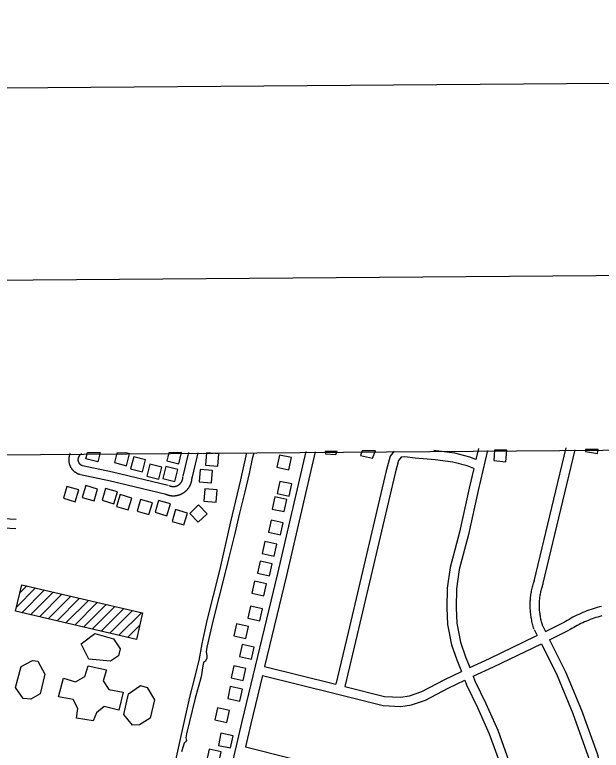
# Model space of a CAD drawing. Extents: x 3540316 to 3578335, y 553172 to 578787.
# Drawn here: x 3546693 to 3548599, y 575813 to 578204 of the extents above; entities that cross this region are included whole.
import ezdxf

# ---------------------------------------------------------------- set-up
doc = ezdxf.new("R2010")
doc.units = 0
for name, color, linetype in [('G-ANNO-NPLT', 7, 'Continuous'), ('V-ANNO-SYMB', 7, 'Continuous'), ('V-BLDG-OTLN', 7, 'Continuous'), ('V-GRID-FRAM', 7, 'Continuous'), ('V-ROAD-CNTR', 7, 'Continuous'), ('V-TOPO-SHOR', 7, 'Continuous')]:
    doc.layers.add(name, color=color, linetype=linetype)

msp = doc.modelspace()

# ---------------------------------------------------------------- linework, layer by layer
at = {"layer": 'G-ANNO-NPLT'}
msp.add_lwpolyline([(3541086, 553755), (3577751.6, 554037.6), (3577565.3, 578203.6), (3540899.8, 577920.9)], close=True, dxfattribs=at)
at = {"layer": 'V-ANNO-SYMB'}
msp.add_lwpolyline([(3543831.3, 554401.2), (3576913.5, 554656.2), (3576736.8, 577572.1), (3543654.6, 577317.1), (3543831.3, 554401.2)], dxfattribs=at)
at = {"layer": 'V-BLDG-OTLN'}
for p, q in [((3546930, 576781), (3546971.3, 576781.3)), ((3546709.8, 576324.9), (3546732.2, 576347.3)), ((3546699.1, 576278.8), (3546760.9, 576340.6)), ((3546716.1, 576260.4), (3546789.5, 576333.9)), ((3546744.7, 576253.7), (3546818.2, 576327.2)), ((3546773.4, 576247.1), (3546846.9, 576320.6)), ((3546802.1, 576240.4), (3546875.6, 576313.9)), ((3546830.8, 576233.7), (3546904.2, 576307.2)), ((3546859.4, 576227), (3546932.9, 576300.5)), ((3546888.1, 576220.3), (3546961.6, 576293.8)), ((3546916.8, 576213.7), (3546990.3, 576287.1)), ((3546945.4, 576207), (3547018.9, 576280.5)), ((3546974.1, 576200.3), (3547047.6, 576273.8)), ((3547002.8, 576193.6), (3547076.3, 576267.1)), ((3547031.5, 576186.9), (3547105, 576260.4)), ((3547060.1, 576180.2), (3547099.6, 576219.7))]:
    msp.add_line(p, q, dxfattribs=at)
msp.add_lwpolyline([(3546971.3, 576781.3), (3546963.5, 576750.6), (3546924.8, 576760.4), (3546930, 576781)], dxfattribs=at)
for points in [[(3547025.5, 576779.2), (3547017.5, 576747.9), (3547056.3, 576738), (3547066.1, 576776.8), (3547054.5, 576779.8)], [(3547235.5, 576780.9), (3547193.9, 576779.6), (3547187.2, 576753.4), (3547226, 576743.6)], [(3547353.2, 576736.5), (3547356.4, 576776.4), (3547316.5, 576779.6), (3547313.3, 576739.7)], [(3547702, 576784.4), (3547702.8, 576776.7), (3547736.1, 576774.4), (3547740.8, 576784.6)], [(3547822.7, 576786.2), (3547816.9, 576770.7), (3547855.6, 576763), (3547865.3, 576786.2)], [(3548251.8, 576788.4), (3548249.8, 576754.5), (3548289.5, 576751.1), (3548291.9, 576788.9)], [(3548548.3, 576790.3), (3548547.8, 576784), (3548587, 576777.3), (3548588.9, 576790.8)], [(3547079.9, 576767), (3547070, 576728.2), (3547108.8, 576718.4), (3547118.6, 576757.2)], [(3547553.1, 576772.7), (3547544.6, 576733.6), (3547583.6, 576725.1), (3547592.2, 576764.2)], [(3547132.4, 576742.6), (3547122.5, 576703.9), (3547161.3, 576694), (3547171.1, 576732.8)], [(3547184.3, 576735.7), (3547174.5, 576696.9), (3547213.3, 576687.1), (3547223.1, 576725.8)], [(3547332.5, 576682.3), (3547335.7, 576722.1), (3547295.8, 576725.3), (3547292.6, 576685.5)], [(3547554.8, 576687.1), (3547546.3, 576648.1), (3547585.4, 576639.5), (3547593.9, 576678.6)], [(3546851.6, 576632.5), (3546889.9, 576621.1), (3546901.3, 576659.5), (3546863, 576670.8)], [(3546912.9, 576635.1), (3546951.2, 576623.7), (3546962.6, 576662), (3546924.3, 576673.4)], [(3546977, 576625.7), (3547015.4, 576614.3), (3547026.8, 576652.6), (3546988.4, 576664)], [(3547348.1, 576619.9), (3547351.3, 576659.8), (3547311.4, 576663), (3547308.2, 576623.1)], [(3547024.1, 576605.6), (3547062.4, 576594.2), (3547073.8, 576632.5), (3547035.5, 576643.9)], [(3547538.5, 576636.4), (3547530, 576597.3), (3547569, 576588.8), (3547577.6, 576627.9)], [(3547090.8, 576590.4), (3547129.1, 576579), (3547140.5, 576617.3), (3547102.2, 576628.7)], [(3547149.2, 576586.7), (3547187.6, 576575.4), (3547199, 576613.7), (3547160.6, 576625.1)], [(3547318.4, 576581.9), (3547290.9, 576610.8), (3547261.9, 576583.2), (3547289.5, 576554.3)], [(3547204.5, 576557.2), (3547242.8, 576545.8), (3547254.2, 576584.2), (3547215.9, 576595.5)], [(3547526.1, 576560.7), (3547517.6, 576521.7), (3547556.7, 576513.1), (3547565.2, 576552.2)], [(3547505.9, 576491.5), (3547497.4, 576452.5), (3547536.5, 576443.9), (3547545, 576483)], [(3547490.7, 576427.8), (3547482.2, 576388.7), (3547521.2, 576380.2), (3547529.7, 576419.3)], [(3547088.8, 576173.6), (3546695.9, 576265.1), (3546715.9, 576351.1), (3547108.8, 576259.5)], [(3547472.5, 576362.4), (3547464, 576323.3), (3547503.1, 576314.8), (3547511.6, 576353.9)], [(3547459.2, 576281.6), (3547450.7, 576242.5), (3547489.8, 576234), (3547498.3, 576273.1)], [(3547414, 576224.4), (3547405.4, 576185.4), (3547444.5, 576176.8), (3547453, 576215.9)], [(3546909.5, 576158.9), (3546953.3, 576192.3), (3547014.7, 576175.9), (3547035.9, 576143), (3547030.5, 576120.2), (3547004.1, 576103.2), (3546934.2, 576109.5)], [(3547432.4, 576157.4), (3547423.9, 576118.3), (3547462.9, 576109.8), (3547471.5, 576148.8)], [(3546790.6, 576060.7), (3546775.9, 575996.9), (3546745.9, 575979.5), (3546720.2, 575981.4), (3546696.3, 576016.9), (3546714.1, 576085.5), (3546751.3, 576105), (3546768.4, 576102.9)], [(3546931.6, 576088), (3546991.1, 576074.8), (3546981.1, 576038.4), (3546999, 576011), (3547045.6, 576002.3), (3547031.8, 575943.1), (3546983.6, 575955.5), (3546959.5, 575935.3), (3546948.6, 575909), (3546894.5, 575917.7), (3546897.9, 575949.3), (3546882.9, 575978), (3546835.8, 575986.9), (3546852.2, 576047.8), (3546890.3, 576036), (3546920.9, 576053.4)], [(3547405, 576088), (3547396.4, 576048.9), (3547435.5, 576040.4), (3547444, 576079.5)], [(3547047.6, 575929.6), (3547063.3, 575996.6), (3547102.2, 576023.2), (3547123.9, 576017.2), (3547147.4, 575976.7), (3547133.1, 575917.7), (3547099.2, 575895.4), (3547076.3, 575895)], [(3547393.8, 576020.6), (3547385.3, 575981.5), (3547424.4, 575973), (3547432.9, 576012.1)], [(3547352, 575951.3), (3547343.5, 575912.2), (3547382.6, 575903.7), (3547391.1, 575942.8)], [(3547363.5, 575868.3), (3547355, 575829.2), (3547394.1, 575820.7), (3547402.6, 575859.8)], [(3547325.4, 575816.9), (3547316.8, 575777.8), (3547355.9, 575769.3), (3547364.4, 575808.4)]]:
    msp.add_lwpolyline(points, close=True, dxfattribs=at)
at = {"layer": 'V-GRID-FRAM'}
for points in [[(3544387.2, 576756), (3576013, 576999.8), (3576161.1, 558817.2), (3544519.4, 558573.3), (3544387.2, 576756)], [(3544387.2, 576756), (3576013, 576999.8)]]:
    msp.add_lwpolyline(points, dxfattribs=at)
at = {"layer": 'V-ROAD-CNTR'}
for p, q in [((3546698.5, 576562.7), (3546508, 576573.8)), ((3546696.8, 576532.8), (3546509.3, 576543.7))]:
    msp.add_line(p, q, dxfattribs=at)
for points in [[(3546873.3, 576778.2), (3546873.2, 576777.9), (3546872.9, 576777.2), (3546872.5, 576776.4), (3546872.2, 576775.6), (3546871.9, 576774.7), (3546871.6, 576773.9), (3546871.3, 576773.2), (3546871, 576772.3), (3546870.8, 576771.5), (3546870.6, 576770.7), (3546870.3, 576769.9), (3546870.1, 576769), (3546869.9, 576768.2), (3546869.7, 576767.3), (3546869.6, 576766.5), (3546869.4, 576765.7), (3546869.3, 576764.8), (3546869.2, 576764), (3546869.1, 576763.1), (3546869, 576762.2), (3546868.9, 576761.4), (3546868.8, 576760.5), (3546868.8, 576759.7), (3546868.8, 576758.9), (3546868.7, 576758), (3546868.7, 576757.1), (3546868.8, 576756.3), (3546868.8, 576755.4), (3546868.8, 576754.6), (3546868.9, 576753.7), (3546869, 576752.8), (3546869, 576752), (3546869.1, 576751.1), (3546869.3, 576750.3), (3546869.4, 576749.4), (3546869.5, 576748.6), (3546869.7, 576747.7), (3546869.9, 576746.9), (3546870.1, 576746.1), (3546870.3, 576745.2), (3546870.5, 576744.4), (3546870.7, 576743.6), (3546871, 576742.8), (3546871.2, 576741.9), (3546871.5, 576741.1), (3546871.8, 576740.4), (3546872.1, 576739.5), (3546872.4, 576738.7), (3546872.8, 576737.9), (3546873.1, 576737.2), (3546873.5, 576736.4), (3546873.9, 576735.6), (3546874.2, 576734.8), (3546874.6, 576734.1), (3546875, 576733.4), (3546875.5, 576732.6), (3546875.9, 576731.8), (3546876.4, 576731.1), (3546876.8, 576730.4), (3546877.3, 576729.7), (3546877.8, 576729), (3546878.3, 576728.3), (3546878.8, 576727.6), (3546879.4, 576726.9), (3546879.9, 576726.2), (3546880.4, 576725.6), (3546881, 576724.9), (3546881.6, 576724.3), (3546882.1, 576723.7), (3546882.7, 576723.1), (3546883.4, 576722.4), (3546884, 576721.8), (3546884.6, 576721.3), (3546885.2, 576720.7), (3546885.9, 576720.1), (3546886.5, 576719.6), (3546887.2, 576719), (3546887.9, 576718.5), (3546888.6, 576718), (3546889.2, 576717.5), (3546889.9, 576717), (3546890.7, 576716.5), (3546891.4, 576716), (3546892.1, 576715.6), (3546892.8, 576715.1)], [(3546910.4, 576778.2), (3546903.2, 576769.6), (3546902.9, 576769.4), (3546902.7, 576769.1), (3546902.5, 576768.9), (3546902.3, 576768.6), (3546902.1, 576768.3), (3546902, 576768), (3546901.8, 576767.7), (3546901.6, 576767.5), (3546901.4, 576767.2), (3546901.3, 576766.9), (3546901.1, 576766.6), (3546900.9, 576766.3), (3546900.8, 576766), (3546900.6, 576765.7), (3546900.5, 576765.4), (3546900.3, 576765.1), (3546900.2, 576764.8), (3546900.1, 576764.5), (3546900, 576764.2), (3546899.9, 576763.9), (3546899.7, 576763.5), (3546899.6, 576763.2), (3546899.5, 576762.9), (3546899.4, 576762.6), (3546899.4, 576762.3), (3546899.3, 576761.9), (3546899.2, 576761.6), (3546899.1, 576761.3), (3546899.1, 576760.9), (3546899, 576760.6), (3546899, 576760.3), (3546898.9, 576759.9), (3546898.9, 576759.6), (3546898.8, 576759.3), (3546898.8, 576759), (3546898.8, 576758.6), (3546898.8, 576758.3), (3546898.7, 576757.9), (3546898.7, 576757.7), (3546898.7, 576757.3), (3546898.7, 576757), (3546898.8, 576756.6), (3546898.8, 576756.3), (3546898.8, 576756), (3546898.8, 576755.6), (3546898.9, 576755.3), (3546898.9, 576755), (3546898.9, 576754.7), (3546899, 576754.3), (3546899.1, 576754), (3546899.1, 576753.6), (3546899.2, 576753.3), (3546899.3, 576753), (3546899.3, 576752.7), (3546899.4, 576752.4), (3546899.5, 576752), (3546899.6, 576751.7), (3546899.7, 576751.4), (3546899.8, 576751.1), (3546899.9, 576750.7), (3546900.1, 576750.4), (3546900.2, 576750.2), (3546900.3, 576749.8), (3546900.5, 576749.5), (3546900.6, 576749.2), (3546900.7, 576748.9), (3546900.9, 576748.6), (3546901, 576748.3), (3546901.2, 576748), (3546901.4, 576747.8), (3546901.5, 576747.5), (3546901.7, 576747.2), (3546901.9, 576746.9), (3546902.1, 576746.6), (3546902.3, 576746.3), (3546902.5, 576746.1), (3546902.7, 576745.8), (3546902.9, 576745.6), (3546903.1, 576745.3), (3546903.3, 576745), (3546903.5, 576744.8), (3546903.7, 576744.5), (3546904, 576744.2), (3546904.2, 576744), (3546904.4, 576743.8), (3546904.7, 576743.6), (3546904.9, 576743.3), (3546905.2, 576743.1), (3546905.4, 576742.9), (3546905.7, 576742.7), (3546905.9, 576742.5), (3546906.2, 576742.3), (3546906.4, 576742.1), (3546906.7, 576741.8), (3546907, 576741.7), (3546907.3, 576741.5), (3546907.6, 576741.3), (3546907.8, 576741.1), (3546908.1, 576740.9)], [(3547257.8, 576780.6), (3547256.1, 576772.6), (3547239.9, 576703.9)], [(3547288.4, 576780.3), (3547285.3, 576766), (3547269.1, 576697)], [(3547639.3, 576784.5), (3547546.7, 576388), (3547431.5, 575906.4), (3547352.1, 575567.9)], [(3547669.8, 576782.9), (3547575.9, 576381.1), (3547505.1, 576085)], [(3547926.5, 576785.4), (3547912.7, 576769.3), (3547900.2, 576720.8), (3547776.9, 576195.9), (3547736.6, 576028.3)], [(3548191.9, 576758.7), (3548171.8, 576766.2), (3548123, 576778.7), (3548062.7, 576786.7), (3548055.4, 576787.3)], [(3548229.3, 576787.1), (3548199.5, 576657.9), (3548167.4, 576514.7), (3548137.1, 576400.9), (3548128.5, 576337.7), (3548127.4, 576276.3), (3548129.4, 576226), (3548141.7, 576164.2), (3548158.2, 576117.2), (3548171.8, 576081.7)], [(3548200, 576793.9), (3548191.9, 576758.7)], [(3548381.4, 576362.8), (3548444.5, 576629.7), (3548484.9, 576796.2)], [(3548410.6, 576355.9), (3548473.7, 576622.7), (3548514, 576789.1)], [(3548185.1, 576729.2), (3548162.9, 576737.5), (3548117.3, 576749.2), (3548059.5, 576756.9), (3547994.3, 576762.3), (3547961.2, 576766.7), (3547949, 576765.5), (3547940.1, 576755.1), (3547929.3, 576713.6), (3547806, 576189), (3547765.7, 576020.9)], [(3546908.1, 576740.9), (3546908.4, 576740.8), (3546908.7, 576740.6), (3546909, 576740.4), (3546909.3, 576740.3), (3546909.6, 576740.2), (3546909.9, 576740), (3546910.2, 576739.9), (3546910.5, 576739.7), (3546910.8, 576739.6), (3546911.1, 576739.5), (3546911.4, 576739.4), (3546911.8, 576739.3), (3546912.1, 576739.2), (3546912.4, 576739.1), (3546912.8, 576739), (3546913, 576738.9), (3546913.4, 576738.8)], [(3546913, 576738.9), (3547010.6, 576717.9), (3547191.9, 576674.6)], [(3548185.1, 576729.2), (3548170.3, 576664.6), (3548138.3, 576521.8), (3548107.6, 576406.8), (3548098.5, 576340), (3548097.3, 576276), (3548099.5, 576222.5), (3548112.7, 576156.3), (3548130.1, 576106.9), (3548144.6, 576068.8)], [(3546892.8, 576715.1), (3546893.6, 576714.7), (3546894.3, 576714.3), (3546895, 576713.9), (3546895.8, 576713.5), (3546896.6, 576713.1), (3546897.4, 576712.7), (3546898.1, 576712.4), (3546898.9, 576712.1), (3546899.7, 576711.7), (3546900.6, 576711.4), (3546901.4, 576711.1), (3546902.1, 576710.9), (3546903, 576710.6), (3546903.8, 576710.3), (3546904.6, 576710.1), (3546905.5, 576709.9), (3546906.2, 576709.7)], [(3546906.7, 576709.6), (3547004, 576688.6), (3547184.9, 576645.4)], [(3547181.9, 576646.4), (3547182.6, 576646.1), (3547183.6, 576645.6), (3547184.6, 576645.2), (3547185.5, 576644.8), (3547186.5, 576644.4), (3547187.5, 576644), (3547188.5, 576643.7), (3547189.5, 576643.3), (3547190.6, 576643), (3547191.6, 576642.7), (3547192.6, 576642.4), (3547193.6, 576642.2), (3547194.7, 576641.9), (3547195.8, 576641.7), (3547196.8, 576641.5), (3547197.8, 576641.3), (3547198.9, 576641.1), (3547199.9, 576640.9), (3547201, 576640.8), (3547202.1, 576640.7), (3547203.1, 576640.6), (3547204.2, 576640.5), (3547205.2, 576640.4), (3547206.3, 576640.4), (3547207.4, 576640.3), (3547208.4, 576640.3), (3547209.5, 576640.3), (3547210.6, 576640.3), (3547211.6, 576640.4), (3547212.7, 576640.5), (3547213.8, 576640.5), (3547214.8, 576640.6), (3547215.9, 576640.7), (3547217, 576640.9), (3547218, 576641), (3547219.1, 576641.2), (3547220.1, 576641.4), (3547221.1, 576641.6), (3547222.2, 576641.9), (3547223.3, 576642.1), (3547224.2, 576642.4), (3547225.3, 576642.6), (3547226.3, 576642.9), (3547227.3, 576643.3), (3547228.4, 576643.6), (3547229.3, 576644), (3547230.3, 576644.3), (3547231.4, 576644.7), (3547232.3, 576645.1), (3547233.3, 576645.5), (3547234.3, 576646), (3547235.2, 576646.4), (3547236.2, 576646.9), (3547237.2, 576647.4), (3547238.1, 576647.9), (3547239, 576648.4), (3547239.9, 576649), (3547240.8, 576649.5), (3547241.8, 576650.1), (3547242.6, 576650.7), (3547243.5, 576651.3), (3547244.4, 576651.9), (3547245.2, 576652.5), (3547246.1, 576653.2), (3547246.9, 576653.9), (3547247.8, 576654.5), (3547248.6, 576655.2), (3547249.4, 576655.9), (3547250.1, 576656.6), (3547250.9, 576657.4), (3547251.7, 576658.1), (3547252.4, 576658.9), (3547253.2, 576659.7), (3547253.9, 576660.5), (3547254.6, 576661.2), (3547255.3, 576662.1), (3547256, 576662.9), (3547256.7, 576663.7), (3547257.3, 576664.6), (3547257.9, 576665.4), (3547258.6, 576666.3), (3547259.2, 576667.2), (3547259.7, 576668), (3547260.3, 576668.9), (3547260.9, 576669.9), (3547261.4, 576670.8), (3547261.9, 576671.7), (3547262.5, 576672.6), (3547263, 576673.6), (3547263.4, 576674.5), (3547263.9, 576675.5), (3547264.4, 576676.5), (3547264.8, 576677.5), (3547265.2, 576678.4), (3547265.6, 576679.4), (3547266, 576680.4), (3547266.3, 576681.4), (3547266.7, 576682.4), (3547267, 576683.5), (3547267.3, 576684.5)], [(3547194.8, 576673.5), (3547195.3, 576673.3), (3547195.8, 576673), (3547196.3, 576672.8), (3547196.9, 576672.6), (3547197.3, 576672.4), (3547197.8, 576672.2), (3547198.4, 576672), (3547198.9, 576671.9), (3547199.4, 576671.7), (3547199.9, 576671.5), (3547200.4, 576671.4), (3547201, 576671.2), (3547201.5, 576671.1), (3547202, 576671), (3547202.5, 576670.9), (3547203.1, 576670.8), (3547203.6, 576670.7), (3547204.2, 576670.6), (3547204.7, 576670.6), (3547205.2, 576670.5), (3547205.8, 576670.4), (3547206.3, 576670.4), (3547206.9, 576670.4), (3547207.4, 576670.3), (3547207.9, 576670.3), (3547208.5, 576670.3), (3547209, 576670.3), (3547209.6, 576670.3), (3547210.1, 576670.4), (3547210.7, 576670.4), (3547211.2, 576670.4), (3547211.8, 576670.5), (3547212.3, 576670.5), (3547212.8, 576670.6), (3547213.3, 576670.7), (3547213.9, 576670.8), (3547214.5, 576670.9), (3547215, 576671), (3547215.5, 576671.1), (3547216, 576671.2), (3547216.6, 576671.4), (3547217.1, 576671.5), (3547217.6, 576671.7), (3547218.1, 576671.8), (3547218.6, 576672), (3547219.2, 576672.2), (3547219.7, 576672.4), (3547220.1, 576672.6), (3547220.7, 576672.8), (3547221.2, 576673), (3547221.6, 576673.2), (3547222.2, 576673.4), (3547222.6, 576673.7), (3547223.1, 576673.9), (3547223.6, 576674.2), (3547224.1, 576674.5), (3547224.6, 576674.7), (3547225, 576675), (3547225.4, 576675.3), (3547225.9, 576675.6), (3547226.4, 576675.9), (3547226.8, 576676.2), (3547227.2, 576676.6), (3547227.7, 576676.9), (3547228.1, 576677.2), (3547228.5, 576677.6), (3547228.9, 576677.9), (3547229.3, 576678.3), (3547229.8, 576678.6), (3547230.1, 576679), (3547230.5, 576679.4), (3547230.9, 576679.8), (3547231.3, 576680.1), (3547231.6, 576680.6), (3547232, 576681), (3547232.4, 576681.4), (3547232.7, 576681.8), (3547233, 576682.2), (3547233.4, 576682.6), (3547233.7, 576683.1), (3547234, 576683.5), (3547234.3, 576684), (3547234.6, 576684.5), (3547234.9, 576684.9), (3547235.2, 576685.3), (3547235.5, 576685.8), (3547235.8, 576686.3), (3547236, 576686.8), (3547236.3, 576687.2), (3547236.5, 576687.7), (3547236.7, 576688.2), (3547237, 576688.7), (3547237.2, 576689.2), (3547237.4, 576689.7), (3547237.6, 576690.2), (3547237.8, 576690.7), (3547238, 576691.3), (3547238.1, 576691.8), (3547238.3, 576692.3), (3547238.5, 576692.8)], [(3547238.5, 576692.8), (3547238.6, 576693.3), (3547238.8, 576693.9), (3547238.9, 576694.4), (3547239, 576694.9), (3547239.1, 576695.4), (3547239.2, 576696), (3547239.3, 576696.5), (3547239.4, 576697.1), (3547239.4, 576697.6), (3547239.5, 576698.1), (3547239.6, 576698.7), (3547239.6, 576699.2), (3547239.6, 576699.7), (3547239.7, 576700.3), (3547239.7, 576700.8), (3547239.7, 576701.5)], [(3547267.3, 576684.5), (3547267.6, 576685.5), (3547267.8, 576686.5), (3547268.1, 576687.6), (3547268.3, 576688.6), (3547268.5, 576689.7), (3547268.7, 576690.7), (3547268.9, 576691.7), (3547269.1, 576692.8), (3547269.2, 576693.9), (3547269.3, 576695), (3547269.4, 576696), (3547269.5, 576697.1), (3547269.6, 576698.1), (3547269.6, 576699.2), (3547269.7, 576700.3), (3547269.7, 576701.2)], [(3548380.6, 576207.5), (3548379.4, 576211.5), (3548378.1, 576215.5), (3548377, 576219.5), (3548375.9, 576223.5), (3548374.8, 576227.6), (3548373.9, 576231.7), (3548373, 576235.8), (3548372.2, 576239.9), (3548371.5, 576244), (3548370.8, 576248.2), (3548370.2, 576252.3), (3548369.7, 576256.5), (3548369.2, 576260.7), (3548368.9, 576264.9), (3548368.6, 576269), (3548368.3, 576273.2), (3548368.2, 576277.4), (3548368.1, 576281.6), (3548368.1, 576285.8), (3548368.2, 576290), (3548368.3, 576294.2), (3548368.5, 576298.4), (3548368.8, 576302.5), (3548369.1, 576306.7), (3548369.6, 576310.9), (3548370.1, 576315.1), (3548370.6, 576319.2), (3548371.3, 576323.4), (3548372, 576327.5), (3548372.8, 576331.6), (3548373.7, 576335.7), (3548374.6, 576339.8), (3548375.6, 576343.9), (3548376.7, 576347.9), (3548377.8, 576352), (3548379.1, 576356), (3548380.3, 576360), (3548381.7, 576363.9), (3548382.1, 576365)], [(3548408.6, 576218.5), (3548407.9, 576220.5), (3548406.9, 576224), (3548405.9, 576227.6), (3548404.9, 576231.1), (3548404, 576234.7), (3548403.2, 576238.3), (3548402.4, 576241.9), (3548401.7, 576245.4), (3548401.1, 576249), (3548400.5, 576252.7), (3548400, 576256.3), (3548399.5, 576260), (3548399.1, 576263.6), (3548398.8, 576267.2), (3548398.5, 576270.9), (3548398.3, 576274.6), (3548398.2, 576278.3), (3548398.1, 576281.9), (3548398.1, 576285.6), (3548398.1, 576289.3), (3548398.3, 576293), (3548398.4, 576296.6), (3548398.7, 576300.3), (3548399, 576303.9), (3548399.4, 576307.6), (3548399.8, 576311.2), (3548400.3, 576314.9), (3548400.9, 576318.5), (3548401.5, 576322.1), (3548402.2, 576325.7), (3548403, 576329.3), (3548403.8, 576332.9), (3548404.7, 576336.4), (3548405.6, 576340), (3548406.6, 576343.5), (3548407.7, 576347), (3548408.8, 576350.5), (3548410, 576354.1), (3548410.3, 576354.9)], [(3548599.9, 576280.6), (3548593, 576278.9), (3548586.1, 576277), (3548579.3, 576275), (3548572.6, 576272.9), (3548565.8, 576270.7), (3548559.1, 576268.3), (3548552.4, 576265.9), (3548545.8, 576263.3), (3548539.2, 576260.6), (3548532.7, 576257.8), (3548526.2, 576254.9), (3548519.8, 576251.9), (3548513.4, 576248.8), (3548507.1, 576245.5), (3548500.8, 576242.1), (3548494.6, 576238.7), (3548488.5, 576235.1), (3548482.4, 576231.4), (3548479.4, 576229.5)], [(3548600.6, 576249.9), (3548594.3, 576248.1), (3548588, 576246.3), (3548581.7, 576244.3), (3548575.4, 576242.3), (3548569.2, 576240.1), (3548563, 576237.8), (3548556.9, 576235.4), (3548550.8, 576233), (3548544.7, 576230.4), (3548538.8, 576227.7), (3548532.8, 576224.8), (3548526.9, 576222), (3548521.1, 576218.9), (3548515.2, 576215.8), (3548509.5, 576212.6), (3548503.8, 576209.3), (3548498.2, 576205.9), (3548495.2, 576204)], [(3548418, 576199.4), (3548480.7, 576230.2)], [(3548381.5, 576205.6), (3548391.1, 576186.2)], [(3548408.3, 576218.9), (3548418, 576199.4)], [(3548431.4, 576172.6), (3548493.9, 576203.3)], [(3548171.8, 576081.7), (3548235.6, 576111.8), (3548385.7, 576183.6), (3548391.1, 576186.2)], [(3548182.5, 576053.6), (3548248.5, 576084.7), (3548404.5, 576159.3)], [(3548404.5, 576159.3), (3548455.4, 576055.8), (3548506.9, 575932.4), (3548556.6, 575793.5), (3548594.6, 575652.9), (3548630.3, 575488.1), (3548643.7, 575427.1)], [(3548431.4, 576172.6), (3548482.7, 576068.3), (3548534.9, 575943.2), (3548585.2, 575802.5), (3548623.7, 575660), (3548659.7, 575494.5), (3548673.2, 575432.7)], [(3547505.1, 576085), (3547736.6, 576028.3)], [(3547765.7, 576020.9), (3547894.5, 575988.1), (3547946.6, 575985.9), (3547976, 575989.9), (3548016.1, 576003.7), (3548088.2, 576042.1), (3548144.6, 576068.8)], [(3547498.1, 576055.9), (3547460.7, 575899.5), (3547443.2, 575824.7)], [(3547498.1, 576055.9), (3547734.4, 575997.9), (3547890.2, 575958.3), (3547948, 575955.8), (3547983, 575960.5), (3548028.1, 575976.1), (3548101.7, 576015.3), (3548155.3, 576040.7)], [(3548155.3, 576040.7), (3548160.8, 576026.4), (3548197.1, 575952.1), (3548235.3, 575867), (3548275.6, 575753.5), (3548315.6, 575608.3), (3548353.1, 575466.5), (3548369.6, 575391.3)], [(3548182.5, 576053.6), (3548188.3, 576038.4), (3548224.3, 575964.9), (3548263.1, 575878.2), (3548304.2, 575762.5), (3548344.6, 575616.1), (3548382.2, 575473.6), (3548399.9, 575393.2)], [(3547443.2, 575824.7), (3547593.6, 575786.6), (3547895.4, 575715.6), (3548010.5, 575688.6)]]:
    msp.add_lwpolyline(points, dxfattribs=at)
at = {"layer": 'V-TOPO-SHOR'}
for points in [[(3547195.3, 575638.4), (3547195, 575651.1), (3547202.1, 575701.4), (3547219.1, 575791.1), (3547237.4, 575873.9), (3547262.8, 575985.6), (3547271.2, 576019.4), (3547292.3, 576104.9), (3547302.2, 576159.4), (3547318.4, 576234.6), (3547359.2, 576397.4), (3547395.2, 576555.4), (3547427.5, 576691.9), (3547447.9, 576779.6)], [(3547470.2, 576779.8), (3547465.1, 576760.1), (3547454.6, 576713.2), (3547440.5, 576653.2), (3547423.6, 576583.5), (3547408.1, 576517.3), (3547389.1, 576440.1)], [(3547389.1, 576440.1), (3547377.9, 576395.2), (3547337.1, 576233.2), (3547317.4, 576148.3), (3547315.2, 576133.1), (3547317.2, 576120.7), (3547317.9, 576117.3), (3547317.2, 576112.4), (3547313, 576102.8), (3547306.8, 576098), (3547304.7, 576087.6), (3547299, 576052.4), (3547280, 575982.1), (3547251.2, 575866.9), (3547249.7, 575853.8), (3547251.1, 575845.5), (3547248.3, 575840.7), (3547243.4, 575836.6), (3547235.7, 575808.3)]]:
    msp.add_lwpolyline(points, dxfattribs=at)

doc.saveas('drawing.dxf')
